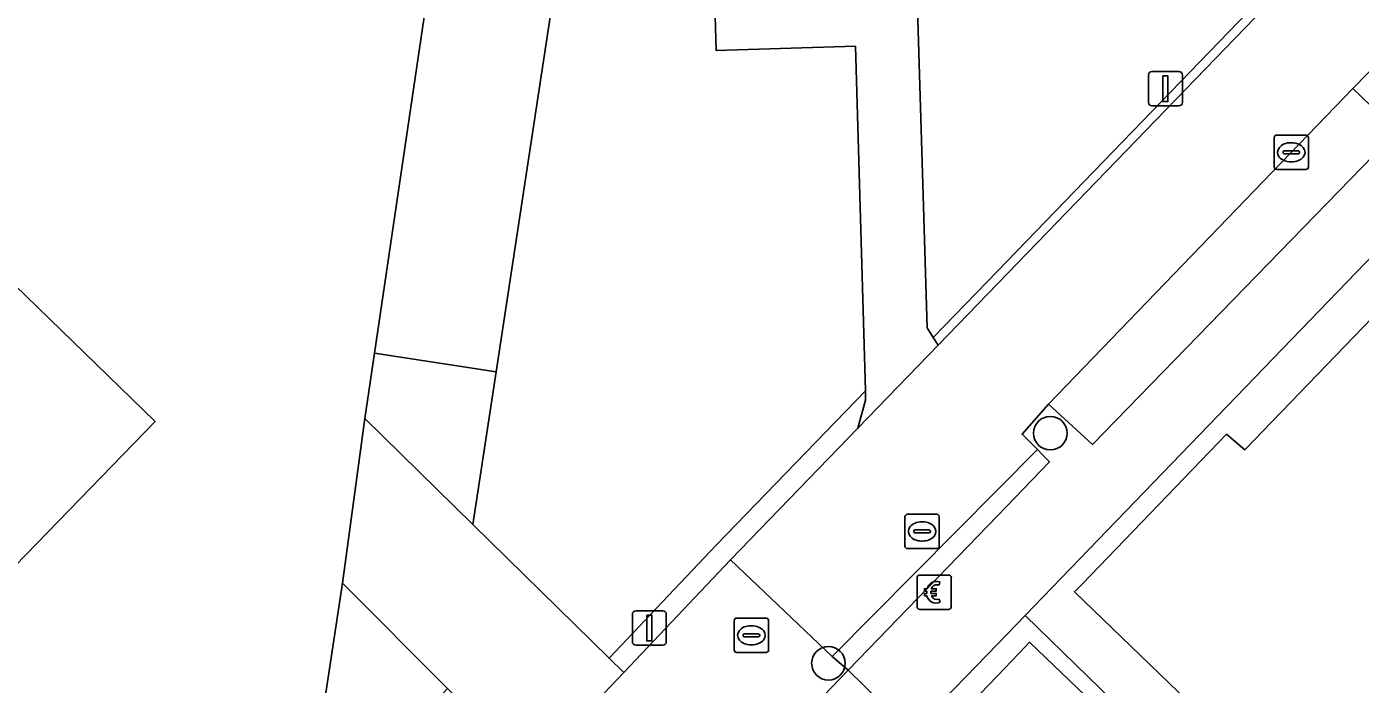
# Model space of a CAD drawing. Extents: x 160349 to 161355, y 381727 to 382854.
# Drawn here: x 160971.7 to 161010.58, y 382632.19 to 382651.35 of the extents above; entities that cross this region are included whole.
import ezdxf

# ---------------------------------------------------------------- set-up
doc = ezdxf.new("R2010")
doc.units = 0
for name, color, linetype in [('IMGEO_Betaalautomaat', 7, 'Continuous'), ('IMGEO_Boom', 7, 'Continuous'), ('IMGEO_Erf', 7, 'Continuous'), ('IMGEO_Groenvoorziening', 7, 'Continuous'), ('IMGEO_Haag', 7, 'Continuous'), ('IMGEO_Kolk', 7, 'Continuous'), ('IMGEO_Lichtmast', 7, 'Continuous'), ('IMGEO_Pand', 7, 'Continuous'), ('IMGEO_Parkeervlak_halfverhard', 7, 'Continuous'), ('IMGEO_Parkeervlak_open', 7, 'Continuous'), ('IMGEO_Rijbaan_lokaal_open', 7, 'Continuous'), ('IMGEO_Rioolput', 7, 'Continuous'), ('IMGEO_Voetpad_halfverhard', 7, 'Continuous'), ('IMGEO_Voetpad_open', 7, 'Continuous')]:
    doc.layers.add(name, color=color, linetype=linetype)

msp = doc.modelspace()

# ---------------------------------------------------------------- linework, layer by layer
at = {"layer": 'IMGEO_Betaalautomaat'}
for p, q in [((160997.655, 382634.447), (160997.655, 382635.288)), ((160997.655, 382635.288), (160997.655, 382634.447)), ((160997.73, 382635.371), (160998.571, 382635.371)), ((160998.571, 382635.371), (160997.73, 382635.371)), ((160998.317, 382635.176), (160998.3, 382635.076)), ((160998.654, 382635.297), (160998.654, 382634.456)), ((160998.654, 382634.456), (160998.654, 382635.297)), ((160997.938, 382634.835), (160997.938, 382634.903)), ((160998.059, 382634.903), (160998.059, 382634.835)), ((160998.58, 382634.372), (160997.739, 382634.372)), ((160997.739, 382634.372), (160998.58, 382634.372)), ((160998.304, 382634.67), (160998.326, 382634.583))]:
    msp.add_line(p, q, dxfattribs=at)
for points in [[(160997.938, 382634.903), (160997.869, 382634.903), (160997.869, 382634.972), (160997.948, 382634.972)], [(160997.943, 382634.766), (160997.869, 382634.766), (160997.869, 382634.835), (160997.938, 382634.835)], [(160998.07, 382634.972), (160998.217, 382634.972), (160998.217, 382634.903), (160998.059, 382634.903)], [(160998.059, 382634.835), (160998.217, 382634.835), (160998.217, 382634.766), (160998.073, 382634.766)]]:
    msp.add_lwpolyline(points, dxfattribs=at)
for centre, radius, start, end in [((160997.733, 382635.294), 0.0779, 92.4484, 184.2845), ((160997.733, 382635.294), 0.0779, 92.4484, 184.2845), ((160998.231, 382634.896), 0.293, 73.014, 165.0139), ((160998.237, 382634.909), 0.179, 69.3236, 159.5683), ((160998.577, 382635.294), 0.0779, 2.4484, 94.2845), ((160998.577, 382635.294), 0.0779, 2.4484, 94.2845), ((160998.204, 382634.821), 0.267, 191.8096, 297.0389), ((160998.237, 382634.836), 0.179, 202.7625, 291.8693), ((160997.733, 382634.45), 0.0779, 182.4484, 274.2845), ((160997.733, 382634.45), 0.0779, 182.4484, 274.2845), ((160998.577, 382634.45), 0.0779, 272.4484, 4.2845), ((160998.577, 382634.45), 0.0779, 272.4484, 4.2845)]:
    msp.add_arc(centre, radius, start, end, dxfattribs=at)
at = {"layer": 'IMGEO_Boom'}
for centre in [(161001.541, 382639.507), (160995.072, 382632.8)]:
    msp.add_circle(centre, 0.489, dxfattribs=at)
at = {"layer": 'IMGEO_Erf'}
for points in [[(161045.141, 382680.125), (161001.857, 382635.28), (161000.809, 382634.188), (161007.755, 382627.435), (161008.446, 382626.763), (161010.243, 382625.016), (161010.395, 382624.871), (161011.485, 382623.825), (161016.889, 382618.641), (161018.542, 382617.055), (161022.677, 382620.934), (161024.335, 382619.166), (161024.57, 382619.387), (161028.449, 382615.252), (161031.308, 382617.935), (161034.535, 382614.494), (161038.542, 382618.301)], [(161048.816, 382666.234), (161017.432, 382633.724), (161020.056, 382631.191), (161015.036, 382625.99), (161020.163, 382621.04), (161018.441, 382619.257), (161002.243, 382634.885), (161002.466, 382635.11), (161006.679, 382639.475), (161007.215, 382639.023), (161043.221, 382676.358)]]:
    msp.add_lwpolyline(points, dxfattribs=at)
msp.add_lwpolyline([(160979.077, 382623.119), (160980.907, 382635.137), (160981.553, 382639.936), (160981.834, 382641.836), (160985.484, 382666.51), (160980.209, 382661.053), (160981.432, 382659.872), (160974.104, 382652.284), (160972.882, 382653.465), (160971.424, 382651.965), (160967.233, 382656.017), (160964.973, 382653.68), (160965.757, 382652.919), (160962.607, 382649.675), (160965.221, 382647.137), (160966.538, 382648.493), (160975.442, 382639.846), (160968.845, 382633.054), (160977.64, 382624.513), (160977.971, 382624.193)], close=True, dxfattribs=at)
at = {"layer": 'IMGEO_Groenvoorziening'}
for points in [[(160985.382, 382641.295), (160988.011, 382658.537), (160991.459, 382662.312), (160992.148, 382663.088), (160989.495, 382665.696), (160989.373, 382671.224), (160991.483, 382673.506), (160988.992, 382676.098), (160982.5, 382669.403), (160985.484, 382666.51), (160981.834, 382641.836)], [(161009.517, 382654.878), (161000.587, 382663.256), (160999.338, 382661.908), (160997.364, 382661.851), (160997.948, 382642.575), (160998.129, 382642.291), (161000, 382644.228), (161009.822, 382654.395)], [(160996.149, 382640.74), (160995.86, 382650.784), (160991.799, 382650.658), (160991.459, 382662.312), (160988.011, 382658.537), (160985.382, 382641.295), (160984.704, 382636.846), (160988.678, 382632.948), (160991.798, 382636.239)], [(160998.27, 382642.07), (161000, 382643.859), (161009.813, 382654.007), (161009.822, 382654.395), (161000, 382644.228), (160998.129, 382642.291)], [(160984.704, 382636.846), (160985.382, 382641.295), (160981.834, 382641.836), (160981.553, 382639.936)], [(160992.219, 382635.812), (160995.929, 382639.649), (160996.157, 382640.465), (160996.149, 382640.74), (160991.798, 382636.239), (160988.678, 382632.948), (160989.106, 382632.528)], [(160995.649, 382632.598), (161000, 382637.101), (161001.515, 382638.669), (161001.325, 382638.863), (161001.167, 382639.034), (161000, 382637.857), (160995.185, 382632.999)], [(160983.969, 382632.063), (160980.907, 382635.137), (160979.077, 382623.119), (160979.164, 382623.034), (160982.963, 382626.981), (160980.987, 382628.965), (160983.778, 382631.865)], [(161000.809, 382634.188), (161000, 382633.356), (160997.502, 382630.785), (160997.974, 382630.323), (161000, 382632.435), (161000.815, 382633.285), (161000.932, 382633.413), (161007.481, 382627.136), (161007.755, 382627.435)]]:
    msp.add_lwpolyline(points, close=True, dxfattribs=at)
at = {"layer": 'IMGEO_Haag'}
for points in [[(160998.27, 382642.07), (161000, 382643.859), (161009.813, 382654.007), (161009.822, 382654.395), (161000, 382644.228), (160998.129, 382642.291)], [(160992.219, 382635.812), (160995.929, 382639.649), (160996.157, 382640.465), (160996.149, 382640.74), (160991.798, 382636.239), (160988.678, 382632.948), (160989.106, 382632.528)], [(160995.649, 382632.598), (161000, 382637.101), (161001.515, 382638.669), (161001.325, 382638.863), (161001.167, 382639.034), (161000, 382637.857), (160995.185, 382632.999)], [(161000, 382632.435), (161000.815, 382633.285), (161000.932, 382633.413), (161007.481, 382627.136), (161007.755, 382627.435), (161000.809, 382634.188), (161000, 382633.356), (160997.502, 382630.785), (160997.974, 382630.323)]]:
    msp.add_lwpolyline(points, close=True, dxfattribs=at)
at = {"layer": 'IMGEO_Kolk'}
for p, q in [((161008.065, 382647.267), (161008.065, 382648.119)), ((161008.14, 382648.193), (161008.992, 382648.193)), ((161008.553, 382647.973), (161008.578, 382647.973)), ((161009.066, 382648.119), (161009.066, 382647.267)), ((161008.324, 382647.687), (161008.324, 382647.699)), ((161008.762, 382647.65), (161008.364, 382647.65)), ((161008.367, 382647.736), (161008.765, 382647.736)), ((161008.808, 382647.699), (161008.808, 382647.687)), ((161008.992, 382647.193), (161008.14, 382647.193)), ((161008.576, 382647.413), (161008.551, 382647.413)), ((160997.303, 382636.216), (160997.303, 382637.068)), ((160997.378, 382637.142), (160998.23, 382637.142)), ((160998.304, 382637.068), (160998.304, 382636.216)), ((160997.562, 382636.636), (160997.562, 382636.648)), ((160997.605, 382636.685), (160998.003, 382636.685)), ((160997.791, 382636.922), (160997.816, 382636.922)), ((160998.046, 382636.648), (160998.046, 382636.636)), ((160998, 382636.599), (160997.602, 382636.599)), ((160997.814, 382636.362), (160997.789, 382636.362)), ((160998.23, 382636.142), (160997.378, 382636.142))]:
    msp.add_line(p, q, dxfattribs=at)
for points in [[(161008.065, 382647.267), (161008.065, 382648.119)], [(161008.14, 382648.193), (161008.992, 382648.193)], [(161009.066, 382648.119), (161009.066, 382647.267)], [(161008.992, 382647.193), (161008.14, 382647.193)], [(160997.303, 382636.216), (160997.303, 382637.068)], [(160997.378, 382637.142), (160998.23, 382637.142)], [(160998.304, 382637.068), (160998.304, 382636.216)], [(160998.23, 382636.142), (160997.378, 382636.142)]]:
    msp.add_lwpolyline(points, dxfattribs=at)
for centre, radius, start, end in [((161008.142, 382648.117), 0.0765, 91.552, 178.448), ((161008.142, 382648.117), 0.0765, 91.552, 178.448), ((161008.99, 382648.117), 0.0765, 1.552, 88.448), ((161008.99, 382648.117), 0.0765, 1.552, 88.448), ((161008.364, 382647.696), 0.0403, 85.8775, 175.7526), ((161008.361, 382647.686), 0.0366, 178.938, 274.7102), ((161008.765, 382647.693), 0.043, 264.8664, 352.4533), ((161008.769, 382647.698), 0.0386, 1.7309, 96.639), ((161008.142, 382647.269), 0.0765, 181.552, 268.448), ((161008.142, 382647.269), 0.0765, 181.552, 268.448), ((161008.99, 382647.269), 0.0765, 271.552, 358.448), ((161008.99, 382647.269), 0.0765, 271.552, 358.448), ((160997.38, 382637.066), 0.0765, 91.552, 178.448), ((160997.38, 382637.066), 0.0765, 91.552, 178.448), ((160998.228, 382637.066), 0.0765, 1.552, 88.448), ((160998.228, 382637.066), 0.0765, 1.552, 88.448), ((160997.602, 382636.645), 0.0403, 85.8775, 175.7526), ((160997.599, 382636.635), 0.0366, 178.938, 274.7102), ((160998.003, 382636.642), 0.043, 264.8664, 352.4533), ((160998.007, 382636.647), 0.0386, 1.7309, 96.639), ((160997.38, 382636.218), 0.0765, 181.552, 268.448), ((160997.38, 382636.218), 0.0765, 181.552, 268.448), ((160998.228, 382636.218), 0.0765, 271.552, 358.448), ((160998.228, 382636.218), 0.0765, 271.552, 358.448)]:
    msp.add_arc(centre, radius, start, end, dxfattribs=at)
for centre, major_axis, ratio, start_param, end_param in [((161008.552, 382647.693), (-0.387, 0.002), 0.722429, 4.712389, 7.853982), ((161008.577, 382647.693), (-0.39, 0.002), 0.717154, 1.570796, 4.712389), ((160997.79, 382636.642), (-0.387, 0.002), 0.722429, 4.712389, 7.853982), ((160997.815, 382636.642), (-0.39, 0.002), 0.717154, 1.570796, 4.712389)]:
    msp.add_ellipse(centre, major_axis=major_axis, ratio=ratio, start_param=start_param, end_param=end_param, dxfattribs=at)
at = {"layer": 'IMGEO_Lichtmast'}
for p, q in [((161004.4, 382649.144), (161004.4, 382649.944)), ((161004.4, 382649.944), (161004.4, 382649.144)), ((161004.5, 382650.044), (161005.29, 382650.044)), ((161005.29, 382650.044), (161004.5, 382650.044)), ((161005.39, 382649.944), (161005.39, 382649.144)), ((161005.39, 382649.144), (161005.39, 382649.944)), ((161005.29, 382649.044), (161004.5, 382649.044)), ((161004.5, 382649.044), (161005.29, 382649.044)), ((160989.456, 382634.327), (160990.246, 382634.327)), ((160990.246, 382634.327), (160989.456, 382634.327)), ((160989.356, 382633.427), (160989.356, 382634.227)), ((160989.356, 382634.227), (160989.356, 382633.427)), ((160990.346, 382634.227), (160990.346, 382633.427)), ((160990.346, 382633.427), (160990.346, 382634.227)), ((160990.246, 382633.327), (160989.456, 382633.327)), ((160989.456, 382633.327), (160990.246, 382633.327))]:
    msp.add_line(p, q, dxfattribs=at)
for points in [[(161004.82, 382649.919), (161004.97, 382649.919), (161004.97, 382649.169), (161004.82, 382649.169), (161004.82, 382649.919)], [(160989.776, 382634.202), (160989.926, 382634.202), (160989.926, 382633.452), (160989.776, 382633.452), (160989.776, 382634.202)]]:
    msp.add_lwpolyline(points, dxfattribs=at)
for centre, start, end in [((161004.5, 382649.944), 90, 180), ((161004.5, 382649.944), 90, 180), ((161005.29, 382649.944), 0, 90), ((161005.29, 382649.944), 360, 90), ((161004.5, 382649.144), 180, 270), ((161004.5, 382649.144), 180, 270), ((161005.29, 382649.144), 270, 0), ((161005.29, 382649.144), 270, 0), ((160989.456, 382634.227), 90, 180), ((160989.456, 382634.227), 90, 180), ((160990.246, 382634.227), 0, 90), ((160990.246, 382634.227), 360, 90), ((160989.456, 382633.427), 180, 270), ((160989.456, 382633.427), 180, 270), ((160990.246, 382633.427), 270, 0), ((160990.246, 382633.427), 270, 0)]:
    msp.add_arc(centre, 0.1, start, end, dxfattribs=at)
at = {"layer": 'IMGEO_Pand'}
msp.add_lwpolyline([(161056.903, 382671.952), (161056.047, 382671.082), (161050.902, 382676.051), (161051.757, 382676.918), (161047.13, 382681.401), (161046.284, 382680.518), (161042.71, 382676.811), (161043.221, 382676.358), (161007.215, 382639.023), (161006.679, 382639.475), (161002.466, 382635.11), (161002.243, 382634.885), (161018.441, 382619.257), (161020.163, 382621.04), (161015.036, 382625.99), (161020.056, 382631.191), (161017.432, 382633.724), (161048.816, 382666.234), (161051.44, 382663.7), (161056.453, 382668.892), (161061.566, 382663.957), (161063.319, 382665.739)], close=True, dxfattribs=at)
msp.add_lwpolyline([(160968.845, 382633.054), (160975.442, 382639.846), (160966.538, 382648.493)], dxfattribs=at)
at = {"layer": 'IMGEO_Parkeervlak_halfverhard'}
msp.add_lwpolyline([(161007.481, 382627.136), (161000.932, 382633.413), (161000.815, 382633.285), (161000, 382632.435), (160997.974, 382630.323), (160997.361, 382629.669), (160995.899, 382628.14), (161005.033, 382619.299), (161010.12, 382624.585), (161008.162, 382626.482)], close=True, dxfattribs=at)
at = {"layer": 'IMGEO_Parkeervlak_open'}
msp.add_lwpolyline([(161010.356, 382649.551), (161001.484, 382640.354), (161002.77, 382639.176), (161011.654, 382648.311)], close=True, dxfattribs=at)
at = {"layer": 'IMGEO_Rijbaan_lokaal_open'}
for points in [[(161022.198, 382660.894), (161027.059, 382665.798), (161026.519, 382666.265), (161024.019, 382668.697), (161021.438, 382666.03), (161011.659, 382655.917), (161009.813, 382654.007), (161000, 382643.859), (160998.27, 382642.07), (160995.929, 382639.649), (160992.219, 382635.812), (160995.185, 382632.999), (161000, 382637.857), (161001.167, 382639.034), (161000.716, 382639.475), (161001.484, 382640.354), (161010.356, 382649.551), (161011.208, 382650.42), (161011.636, 382650.034), (161020.67, 382659.385)], [(160995.649, 382632.598), (160995.185, 382632.999), (160992.219, 382635.812), (160989.106, 382632.528), (160986.368, 382629.654), (160985.952, 382629.222), (160983.803, 382626.989), (160979.595, 382622.616), (160979.403, 382622.417), (160981.534, 382620.362), (160987.93, 382626.948), (160989.124, 382625.79), (160990.847, 382627.605)]]:
    msp.add_lwpolyline(points, close=True, dxfattribs=at)
at = {"layer": 'IMGEO_Rioolput'}
for p, q in [((160992.325, 382633.19), (160992.325, 382634.042)), ((160992.4, 382634.116), (160993.252, 382634.116)), ((160993.326, 382634.042), (160993.326, 382633.19)), ((160992.584, 382633.61), (160992.584, 382633.622)), ((160993.022, 382633.573), (160992.624, 382633.573)), ((160992.627, 382633.659), (160993.025, 382633.659)), ((160992.813, 382633.896), (160992.838, 382633.896)), ((160993.068, 382633.622), (160993.068, 382633.61)), ((160992.836, 382633.336), (160992.811, 382633.336)), ((160993.252, 382633.116), (160992.4, 382633.116))]:
    msp.add_line(p, q, dxfattribs=at)
for points in [[(160992.325, 382633.19), (160992.325, 382634.042)], [(160992.4, 382634.116), (160993.252, 382634.116)], [(160993.326, 382634.042), (160993.326, 382633.19)], [(160993.252, 382633.116), (160992.4, 382633.116)]]:
    msp.add_lwpolyline(points, dxfattribs=at)
for centre, radius, start, end in [((160992.402, 382634.04), 0.0765, 91.552, 178.448), ((160992.402, 382634.04), 0.0765, 91.552, 178.448), ((160993.25, 382634.04), 0.0765, 1.552, 88.448), ((160993.25, 382634.04), 0.0765, 1.552, 88.448), ((160992.624, 382633.619), 0.0403, 85.8775, 175.7526), ((160992.621, 382633.609), 0.0366, 178.938, 274.7102), ((160993.025, 382633.616), 0.043, 264.8664, 352.4533), ((160993.029, 382633.621), 0.0386, 1.7309, 96.639), ((160992.402, 382633.192), 0.0765, 181.552, 268.448), ((160992.402, 382633.192), 0.0765, 181.552, 268.448), ((160993.25, 382633.192), 0.0765, 271.552, 358.448), ((160993.25, 382633.192), 0.0765, 271.552, 358.448)]:
    msp.add_arc(centre, radius, start, end, dxfattribs=at)
for centre, major_axis, ratio, start_param, end_param in [((160992.812, 382633.616), (-0.387, 0.002), 0.722429, 4.712389, 7.853982), ((160992.837, 382633.616), (-0.39, 0.002), 0.717154, 1.570796, 4.712389)]:
    msp.add_ellipse(centre, major_axis=major_axis, ratio=ratio, start_param=start_param, end_param=end_param, dxfattribs=at)
at = {"layer": 'IMGEO_Voetpad_halfverhard'}
msp.add_lwpolyline([(160991.459, 382662.312), (160991.799, 382650.658), (160995.86, 382650.784), (160996.149, 382640.74), (160996.157, 382640.465), (160995.929, 382639.649), (160998.27, 382642.07), (160998.129, 382642.291), (160997.948, 382642.575), (160997.364, 382661.851)], dxfattribs=at)
at = {"layer": 'IMGEO_Voetpad_open'}
for points in [[(161021.073, 382659.018), (161012.027, 382649.627), (161011.846, 382649.815), (161011.636, 382650.034), (161011.208, 382650.42), (161010.356, 382649.551), (161011.654, 382648.311), (161002.77, 382639.176), (161001.484, 382640.354), (161000.716, 382639.475), (161001.167, 382639.034), (161001.325, 382638.863), (161001.515, 382638.669), (161000, 382637.101), (160995.649, 382632.598), (160997.502, 382630.785), (161000, 382633.356), (161000.809, 382634.188), (161001.857, 382635.28), (161045.141, 382680.125)], [(160963.88, 382600.592), (160986.3, 382623.762), (160989.121, 382621.107), (160993.232, 382625.382), (160994.103, 382626.306), (161001.79, 382618.884), (160996.782, 382613.698), (160995.586, 382612.445), (160997.537, 382610.427), (160998.528, 382611.382), (160997.924, 382611.947), (161005.033, 382619.299), (160995.899, 382628.14), (160997.361, 382629.669), (160997.974, 382630.323), (160997.502, 382630.785), (160995.649, 382632.598), (160990.847, 382627.605), (160989.124, 382625.79), (160987.93, 382626.948), (160981.534, 382620.362), (160964.66, 382602.988)]]:
    msp.add_lwpolyline(points, dxfattribs=at)
msp.add_lwpolyline([(160980.907, 382635.137), (160983.969, 382632.063), (160986.368, 382629.654), (160989.106, 382632.528), (160988.678, 382632.948), (160984.704, 382636.846), (160981.553, 382639.936)], close=True, dxfattribs=at)

doc.saveas('drawing.dxf')
